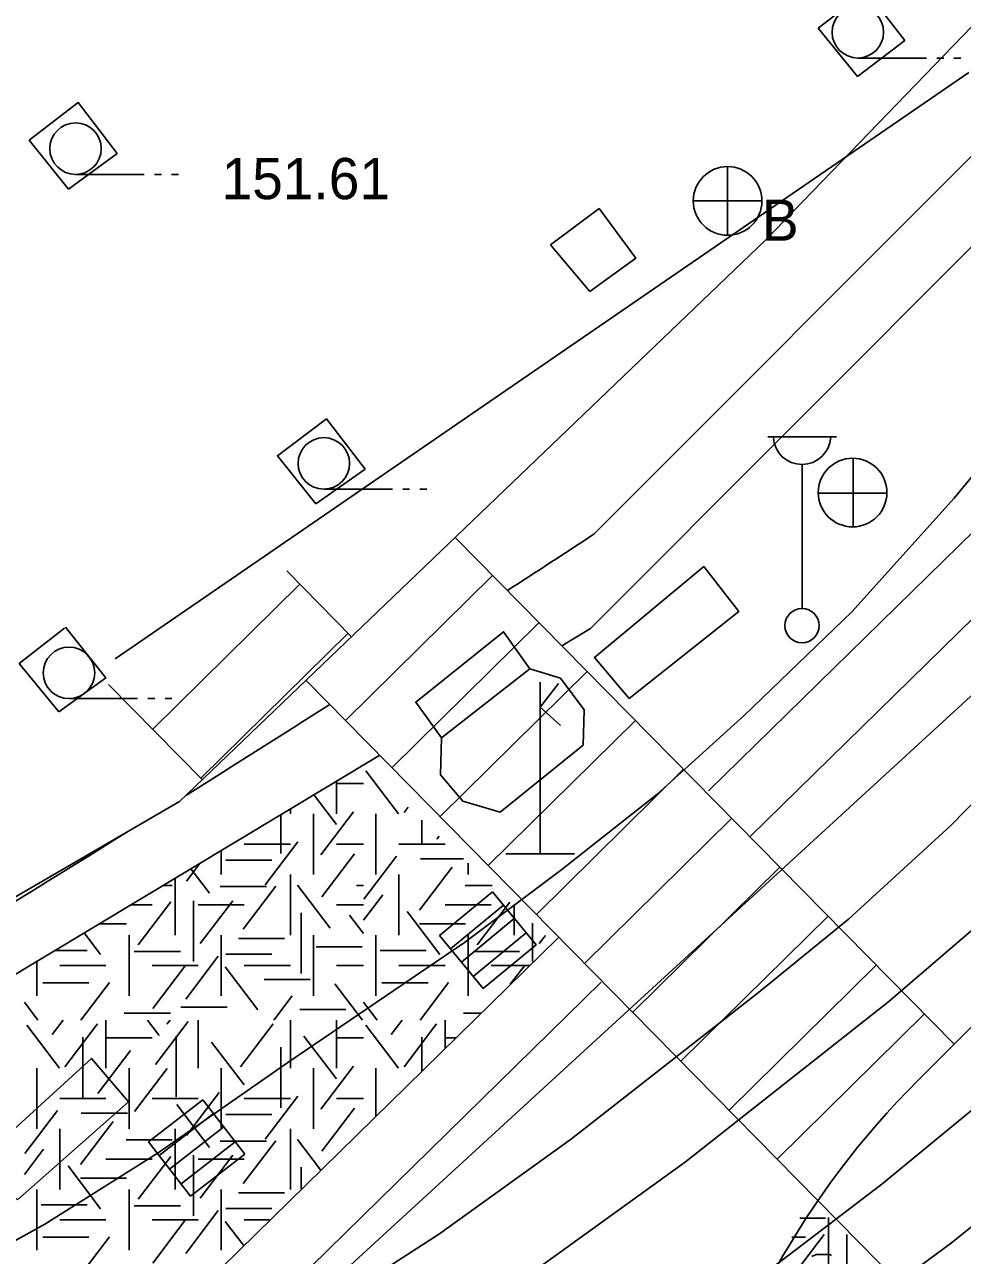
# Model space of a CAD drawing. Extents: x 419101 to 420177, y 4451541 to 4452254.
# Drawn here: x 420097.06 to 420124.39, y 4451892.61 to 4451928.46 of the extents above; entities that cross this region are included whole.
import ezdxf

# ---------------------------------------------------------------- set-up
doc = ezdxf.new("R2010")
doc.units = 0
for name, color, linetype in [('3_HALİHAZIR', 7, 'Continuous'), ('Level 3', 7, 'Continuous'), ('Level 41', 7, 'Continuous'), ('Level 60', 7, 'Continuous'), ('Level 62', 7, 'Continuous')]:
    doc.layers.add(name, color=color, linetype=linetype)

msp = doc.modelspace()

# ---------------------------------------------------------------- linework, layer by layer
at = {"layer": '3_HALİHAZIR'}
for p, q in [((420121.341, 4451927.483), (420123.341, 4451927.483)), ((420123.641, 4451927.483), (420123.841, 4451927.483)), ((420124.141, 4451927.483), (420124.341, 4451927.483)), ((420098.547, 4451924.094), (420100.547, 4451924.094)), ((420100.847, 4451924.094), (420101.047, 4451924.094)), ((420101.347, 4451924.094), (420101.547, 4451924.094)), ((420117.546, 4451924.321), (420117.546, 4451922.321)), ((420116.546, 4451923.321), (420118.546, 4451923.321)), ((420118.714, 4451916.451), (420120.714, 4451916.451)), ((420121.201, 4451913.819), (420121.201, 4451915.819)), ((420119.714, 4451911.45), (420119.714, 4451915.643)), ((420105.781, 4451914.925), (420107.781, 4451914.925)), ((420108.081, 4451914.925), (420108.281, 4451914.925)), ((420108.581, 4451914.925), (420108.781, 4451914.925)), ((420120.181, 4451914.809), (420122.181, 4451914.809)), ((420112.084, 4451904.304), (420112.084, 4451909.304)), ((420112.614, 4451909.26), (420112.084, 4451908.58)), ((420098.356, 4451908.824), (420100.356, 4451908.824)), ((420100.656, 4451908.824), (420100.856, 4451908.824)), ((420101.156, 4451908.824), (420101.356, 4451908.824)), ((420112.084, 4451908.58), (420112.676, 4451908.045)), ((420111.084, 4451904.304), (420113.084, 4451904.304)), ((420110.695, 4451903.195), (420109.152, 4451901.922)), ((420110.695, 4451903.195), (420109.152, 4451901.922)), ((420111.967, 4451901.652), (420110.695, 4451903.195)), ((420111.967, 4451901.652), (420110.695, 4451903.195)), ((420109.473, 4451901.533), (420111.016, 4451902.806)), ((420109.788, 4451901.151), (420111.331, 4451902.424)), ((420109.152, 4451901.922), (420110.424, 4451900.379)), ((420109.152, 4451901.922), (420110.424, 4451900.379)), ((420110.136, 4451900.728), (420111.679, 4451902.001)), ((420110.424, 4451900.379), (420111.967, 4451901.652)), ((420110.424, 4451900.379), (420111.967, 4451901.652)), ((420102.253, 4451897.137), (420100.672, 4451895.912)), ((420102.253, 4451897.137), (420100.672, 4451895.912)), ((420103.478, 4451895.556), (420102.253, 4451897.137)), ((420103.478, 4451895.556), (420102.253, 4451897.137)), ((420100.981, 4451895.513), (420102.562, 4451896.738)), ((420101.285, 4451895.122), (420102.866, 4451896.347)), ((420100.672, 4451895.912), (420101.897, 4451894.331)), ((420100.672, 4451895.912), (420101.897, 4451894.331)), ((420101.62, 4451894.689), (420103.201, 4451895.914)), ((420101.897, 4451894.331), (420103.478, 4451895.556)), ((420101.897, 4451894.331), (420103.478, 4451895.556))]:
    msp.add_line(p, q, dxfattribs=at)
for points in [[(420109.881, 4451901.723), (420112.673, 4451903.817), (420115.48, 4451906.029), (420118.037, 4451908.34), (420121.165, 4451911.354), (420124.15, 4451914.666), (420127.49, 4451918.709), (420129.987, 4451922.042), (420131.766, 4451924.801), (420133.668, 4451927.897), (420136.388, 4451933.25), (420137.865, 4451936.74), (420138.841, 4451939.389), (420140.268, 4451944.027), (420141.284, 4451948.041), (420142.127, 4451951.954), (420142.797, 4451956.987), (420142.956, 4451961.259), (420142.954, 4451964.951), (420142.292, 4451973.636), (420141.937, 4451976.738), (420141.494, 4451979.232), (420140.628, 4451983.248), (420139.406, 4451987.379)], [(420120.181, 4451928.353), (420121.595, 4451929.444), (420122.709, 4451927.997)], [(420121.334, 4451926.942), (420120.181, 4451928.353)], [(420122.709, 4451927.997), (420121.334, 4451926.942)], [(420097.194, 4451925.092), (420098.627, 4451926.187), (420099.763, 4451924.706)], [(420091.598, 4451882.743), (420096.193, 4451885.242), (420100.367, 4451887.664), (420103.794, 4451889.777), (420109.12, 4451893.217), (420112.999, 4451896.006), (420118.493, 4451900.305), (420121.069, 4451902.398), (420124.048, 4451905.133), (420127.016, 4451908.155), (420129.278, 4451910.512), (420131.422, 4451913.052), (420133.75, 4451916.074), (420136.398, 4451920.075), (420137.691, 4451922.079), (420139.895, 4451926.034)], [(420098.341, 4451923.663), (420097.194, 4451925.092)], [(420099.763, 4451924.706), (420098.341, 4451923.663)], [(420112.381, 4451922.043), (420113.799, 4451923.096), (420114.875, 4451921.655), (420113.531, 4451920.679)], [(420113.531, 4451920.679), (420112.381, 4451922.043)], [(420105.548, 4451914.494), (420104.429, 4451915.898), (420105.856, 4451916.97), (420106.983, 4451915.508)], [(420106.983, 4451915.508), (420105.548, 4451914.494)], [(420098.062, 4451908.435), (420096.906, 4451909.845), (420098.228, 4451910.873)], [(420098.257, 4451910.905), (420099.425, 4451909.428), (420098.062, 4451908.435)], [(420107.794, 4451884.508), (420112.858, 4451887.97), (420116.229, 4451890.301), (420119.137, 4451892.464), (420122.037, 4451894.68), (420124.721, 4451896.882), (420127.529, 4451899.355), (420130.579, 4451902.322), (420132.728, 4451904.66), (420136.126, 4451908.52)], [(420125.392, 4451902.706), (420122.245, 4451900.007), (420116.321, 4451895.332), (420110.701, 4451891.284)], [(420019.749, 4451866.699), (420043.099, 4451872.649), (420052.006, 4451874.842), (420057.194, 4451876.117), (420062.402, 4451877.65), (420066.171, 4451878.88), (420071.798, 4451880.972), (420075.639, 4451882.461), (420080.907, 4451884.743), (420087.223, 4451887.805), (420091.218, 4451889.941), (420097.649, 4451893.519), (420100.952, 4451895.591), (420104.734, 4451898.224), (420109.881, 4451901.723)], [(420127.019, 4451895.345), (420124.07, 4451892.976), (420119.203, 4451889.384)]]:
    msp.add_lwpolyline(points, dxfattribs=at)
for points in [[(420114.68, 4451908.83), (420113.665, 4451910.025), (420116.852, 4451912.671), (420117.875, 4451911.362)], [(420111.788, 4451909.69), (420109.211, 4451907.684), (420108.457, 4451908.723), (420111.018, 4451910.771)], [(420109.211, 4451907.684), (420111.788, 4451909.69), (420112.673, 4451909.416), (420113.371, 4451908.502), (420113.336, 4451907.471), (420110.92, 4451905.519), (420109.827, 4451905.84), (420109.179, 4451906.601)], [(420096.855, 4451894.222), (420095.74, 4451895.366), (420099.012, 4451898.346), (420100.093, 4451897.081)]]:
    msp.add_lwpolyline(points, close=True, dxfattribs=at)
for centre, radius in [((420121.341, 4451928.233), 0.75), ((420098.547, 4451924.844), 0.75), ((420117.546, 4451923.321), 1), ((420105.781, 4451915.675), 0.75), ((420121.186, 4451914.827), 1), ((420119.714, 4451910.95), 0.5), ((420098.356, 4451909.574), 0.75)]:
    msp.add_circle(centre, radius, dxfattribs=at)
msp.add_arc((420119.714, 4451916.48), 0.837, 183.298, 356.9072, dxfattribs=at)
at = {"layer": 'Level 3'}
msp.add_lwpolyline([(420119.998, 4451892.578), (420120.128, 4451892.63), (420120.232, 4451892.63), (420120.309, 4451892.63), (420120.361, 4451892.63), (420120.439, 4451892.63), (420120.491, 4451892.63), (420120.517, 4451892.63), (420120.569, 4451892.604)], dxfattribs=at)
at = {"layer": 'Level 41'}
for p, q in [((420107.958, 4451905.472), (420107.009, 4451906.722)), ((420106.149, 4451906.399), (420106.149, 4451905.472)), ((420106.149, 4451906.399), (420106.149, 4451905.472)), ((420106.149, 4451906.356), (420106.937, 4451906.356)), ((420106.15, 4451905.156), (420105.5, 4451906.011)), ((420104.524, 4451905.428), (420104.524, 4451904.315)), ((420104.806, 4451905.596), (420104.806, 4451905.472)), ((420105.478, 4451905.472), (420105.478, 4451903.705)), ((420105.478, 4451905.472), (420105.478, 4451903.705)), ((420105.698, 4451904.279), (420106.647, 4451905.529)), ((420107.299, 4451903.705), (420107.299, 4451905.472)), ((420108.118, 4451905.507), (420108.235, 4451905.661)), ((420108.638, 4451905.285), (420108.638, 4451904.601)), ((420109.078, 4451904.735), (420109.14, 4451904.817)), ((420102.792, 4451904.393), (420102.792, 4451903.705)), ((420103.463, 4451904.588), (420104.806, 4451904.588)), ((420104.073, 4451903.404), (420105.022, 4451904.654)), ((420106.149, 4451904.588), (420106.937, 4451904.588)), ((420107.97, 4451904.588), (420109.313, 4451904.588)), ((420101.782, 4451903.509), (420102.173, 4451904.023)), ((420102.923, 4451904.118), (420104.266, 4451904.118)), ((420105.724, 4451903.053), (420106.674, 4451904.302)), ((420106.947, 4451902.984), (420107.896, 4451904.233)), ((420108.594, 4451904.154), (420109.852, 4451904.154)), ((420109.985, 4451904.03), (420109.985, 4451903.705)), ((420102.448, 4451903.159), (420101.91, 4451903.866)), ((420104.806, 4451903.705), (420104.806, 4451901.938)), ((420107.97, 4451903.705), (420107.97, 4451901.938)), ((420108.572, 4451902.667), (420109.521, 4451903.917)), ((420101.099, 4451903.381), (420101.364, 4451903.381)), ((420101.449, 4451903.59), (420101.449, 4451901.938)), ((420102.763, 4451903.348), (420104.106, 4451903.348)), ((420103.433, 4451902.107), (420104.383, 4451903.357)), ((420105.963, 4451902.141), (420105.014, 4451903.39)), ((420106.733, 4451903.381), (420106.937, 4451903.381)), ((420109.9, 4451903.381), (420110.682, 4451903.381)), ((420100.37, 4451901.651), (420101.32, 4451902.901)), ((420101.981, 4451902.933), (420101.981, 4451901.165)), ((420102.181, 4451901.687), (420103.13, 4451902.936)), ((420106.937, 4451902.375), (420107.496, 4451903.111)), ((420110.249, 4451901.651), (420111.198, 4451902.9)), ((420100.162, 4451902.821), (420100.777, 4451902.821)), ((420102.12, 4451902.821), (420103.463, 4451902.821)), ((420105.124, 4451902.583), (420105.124, 4451900.815)), ((420106.149, 4451902.821), (420106.937, 4451902.821)), ((420109.157, 4451901.37), (420108.208, 4451902.62)), ((420109.313, 4451902.821), (420110.656, 4451902.821)), ((420111.328, 4451902.779), (420111.328, 4451901.938)), ((420099.225, 4451902.261), (420100.031, 4451902.261)), ((420106.937, 4451901.981), (420106.531, 4451902.515)), ((420108.567, 4451902.261), (420109.91, 4451902.261)), ((420111.86, 4451902.283), (420111.86, 4451901.165)), ((420099.278, 4451901.37), (420098.796, 4451902.005)), ((420100.106, 4451900.17), (420100.106, 4451901.938)), ((420102.792, 4451900.17), (420102.792, 4451901.938)), ((420103.297, 4451901.84), (420104.64, 4451901.84)), ((420105.478, 4451900.17), (420105.478, 4451901.938)), ((420107.299, 4451900.17), (420107.299, 4451901.938)), ((420109.985, 4451900.17), (420109.985, 4451901.938)), ((420112.06, 4451901.687), (420112.242, 4451901.927)), ((420097.933, 4451901.489), (420098.886, 4451901.489)), ((420100.26, 4451901.455), (420101.603, 4451901.455)), ((420105.56, 4451901.595), (420106.903, 4451901.595)), ((420107.422, 4451901.489), (420108.765, 4451901.489)), ((420110.139, 4451901.455), (420111.482, 4451901.455)), ((420097.42, 4451900.17), (420097.42, 4451901.182)), ((420101.756, 4451900.073), (420102.705, 4451901.323)), ((420102.923, 4451901.384), (420104.266, 4451901.384)), ((420098.091, 4451901.054), (420099.434, 4451901.054)), ((420100.777, 4451901.054), (420102.12, 4451901.054)), ((420100.796, 4451899.794), (420101.745, 4451901.043)), ((420103.859, 4451899.759), (420102.909, 4451901.008)), ((420103.463, 4451901.054), (420104.806, 4451901.054)), ((420106.149, 4451901.054), (420106.937, 4451901.054)), ((420107.97, 4451901.054), (420109.313, 4451901.054)), ((420110.656, 4451901.054), (420111.777, 4451901.054)), ((420111.215, 4451900.505), (420111.624, 4451901.043)), ((420097.597, 4451900.543), (420098.939, 4451900.543)), ((420098.705, 4451899.461), (420099.534, 4451900.552)), ((420104.042, 4451900.647), (420105.385, 4451900.647)), ((420106.908, 4451899.461), (420106.106, 4451900.517)), ((420107.476, 4451900.543), (420108.818, 4451900.543)), ((420108.584, 4451899.461), (420109.413, 4451900.552)), ((420104.325, 4451899.461), (420104.862, 4451900.167)), ((420097.452, 4451899.461), (420097.058, 4451899.979)), ((420099.967, 4451899.667), (420101.31, 4451899.667)), ((420101.619, 4451899.842), (420102.962, 4451899.842)), ((420105.081, 4451899.773), (420106.424, 4451899.773)), ((420107.331, 4451899.461), (420106.937, 4451899.979)), ((420109.846, 4451899.667), (420110.358, 4451899.667)), ((420098.079, 4451898.063), (420097.13, 4451899.313)), ((420097.868, 4451899.044), (420098.185, 4451899.461)), ((420098.239, 4451898.098), (420099.188, 4451899.348)), ((420099.434, 4451899.461), (420099.434, 4451898.063)), ((420100.983, 4451899.009), (420100.639, 4451899.461)), ((420100.876, 4451898.167), (420101.826, 4451899.417)), ((420101.209, 4451899.341), (420101.3, 4451899.461)), ((420102.12, 4451899.461), (420102.12, 4451898.063)), ((420103.353, 4451898.098), (420104.302, 4451899.348)), ((420104.806, 4451899.461), (420104.806, 4451898.063)), ((420106.149, 4451899.461), (420106.149, 4451898.063)), ((420106.149, 4451899.461), (420106.149, 4451898.063)), ((420107.958, 4451898.063), (420107.009, 4451899.313)), ((420107.747, 4451899.044), (420108.064, 4451899.461)), ((420108.118, 4451898.098), (420109.067, 4451899.348)), ((420109.313, 4451899.461), (420109.313, 4451898.645)), ((420098.759, 4451898.959), (420098.759, 4451897.192)), ((420099.434, 4451898.947), (420100.777, 4451898.947)), ((420101.476, 4451898.994), (420101.476, 4451897.227)), ((420106.15, 4451897.747), (420105.201, 4451898.996)), ((420106.149, 4451898.947), (420106.937, 4451898.947)), ((420108.638, 4451898.959), (420108.638, 4451897.985)), ((420109.313, 4451898.947), (420109.622, 4451898.947)), ((420103.46, 4451897.572), (420102.511, 4451898.821)), ((420104.524, 4451898.673), (420104.524, 4451896.906)), ((420099.199, 4451897.326), (420100.148, 4451898.576)), ((420097.42, 4451896.296), (420097.42, 4451898.063)), ((420100.106, 4451898.063), (420100.106, 4451896.296)), ((420100.265, 4451896.801), (420101.214, 4451898.051)), ((420102.792, 4451898.063), (420102.792, 4451896.296)), ((420105.478, 4451898.063), (420105.478, 4451896.296)), ((420105.478, 4451898.063), (420105.478, 4451896.296)), ((420105.698, 4451896.87), (420106.647, 4451898.12)), ((420107.299, 4451896.676), (420107.299, 4451898.063)), ((420098.091, 4451897.179), (420099.434, 4451897.179)), ((420100.777, 4451897.179), (420102.12, 4451897.179)), ((420101.782, 4451896.1), (420102.733, 4451897.349)), ((420103.463, 4451897.179), (420104.806, 4451897.179)), ((420104.073, 4451895.995), (420105.022, 4451897.245)), ((420106.149, 4451897.179), (420106.937, 4451897.179)), ((420097.068, 4451895.575), (420098.017, 4451896.824)), ((420102.448, 4451895.75), (420101.498, 4451896.999)), ((420105.724, 4451895.644), (420106.674, 4451896.893)), ((420098.693, 4451895.258), (420099.642, 4451896.508)), ((420098.715, 4451896.745), (420100.058, 4451896.745)), ((420102.923, 4451896.709), (420104.266, 4451896.709)), ((420098.091, 4451896.296), (420098.091, 4451894.529)), ((420101.449, 4451896.296), (420101.449, 4451894.529)), ((420104.806, 4451896.296), (420104.806, 4451894.529)), ((420100.021, 4451895.972), (420101.364, 4451895.972)), ((420102.763, 4451895.939), (420104.106, 4451895.939)), ((420103.433, 4451894.698), (420104.383, 4451895.948)), ((420105.685, 4451895.098), (420105.014, 4451895.981)), ((420097.058, 4451894.966), (420097.617, 4451895.702)), ((420099.434, 4451895.412), (420100.777, 4451895.412)), ((420100.37, 4451894.242), (420101.32, 4451895.492)), ((420101.981, 4451895.524), (420101.981, 4451893.756)), ((420102.12, 4451895.412), (420103.463, 4451895.412)), ((420102.181, 4451894.278), (420103.13, 4451895.527)), ((420099.278, 4451893.961), (420098.329, 4451895.211)), ((420105.124, 4451895.174), (420105.124, 4451894.55)), ((420098.688, 4451894.852), (420100.031, 4451894.852)), ((420097.42, 4451892.761), (420097.42, 4451894.529)), ((420100.106, 4451892.761), (420100.106, 4451894.529)), ((420102.792, 4451892.761), (420102.792, 4451894.529)), ((420103.297, 4451894.431), (420104.64, 4451894.431)), ((420097.543, 4451894.08), (420098.886, 4451894.08)), ((420100.26, 4451894.046), (420101.603, 4451894.046)), ((420102.923, 4451893.975), (420104.266, 4451893.975)), ((420098.091, 4451893.645), (420099.434, 4451893.645)), ((420100.777, 4451893.645), (420102.12, 4451893.645)), ((420100.796, 4451892.385), (420101.745, 4451893.634)), ((420101.756, 4451892.664), (420102.705, 4451893.914)), ((420103.439, 4451892.902), (420102.909, 4451893.599)), ((420103.463, 4451893.645), (420104.199, 4451893.645)), ((420119.653, 4451893.696), (420120.4, 4451893.696)), ((420120.485, 4451893.711), (420120.485, 4451892.253)), ((420119.406, 4451891.966), (420120.356, 4451893.216)), ((420121.017, 4451893.214), (420121.017, 4451891.48)), ((420097.597, 4451893.134), (420098.939, 4451893.134)), ((420098.705, 4451892.052), (420099.534, 4451893.143)), ((420119.419, 4451893.136), (420119.813, 4451893.136))]:
    msp.add_line(p, q, dxfattribs=at)
at = {"layer": 'Level 60'}
for p, q in [((420099.702, 4451909.984), (420124.575, 4451927.06)), ((420132.554, 4451916.163), (420101.457, 4451887.652))]:
    msp.add_line(p, q, dxfattribs=at)
msp.add_lwpolyline([(420142.427, 4451991.503), (420143.381, 4451989.115), (420142.654, 4451964.019), (420139.382, 4451943.65), (420118.662, 4451922.191), (420101.577, 4451905.823), (420079.039, 4451892.729), (420044.868, 4451873.088), (420028.336, 4451864.584)], dxfattribs=at)
at = {"layer": 'Level 62'}
for p, q in [((420113.662, 4451913.62), (420133.073, 4451933.058)), ((420113.548, 4451910.864), (420135.114, 4451932.46)), ((420113.548, 4451910.864), (420135.114, 4451932.46)), ((420113.548, 4451910.864), (420135.114, 4451932.46)), ((420118.201, 4451904.808), (420142.103, 4451928.204)), ((420116.987, 4451906.14), (420138.918, 4451927.607)), ((420116.987, 4451906.14), (420138.918, 4451927.607)), ((420116.987, 4451906.14), (420138.918, 4451927.607)), ((420123.089, 4451897.705), (420146.589, 4451921.237)), ((420109.61, 4451913.519), (420124.146, 4451898.764)), ((420109.61, 4451913.519), (420124.146, 4451898.764)), ((420109.61, 4451913.519), (420124.146, 4451898.764)), ((420104.704, 4451912.543), (420106.591, 4451910.627)), ((420106.41, 4451908.188), (420110.7, 4451912.413)), ((420106.41, 4451908.188), (420110.7, 4451912.413)), ((420106.41, 4451908.188), (420110.7, 4451912.413)), ((420100.796, 4451907.931), (420105.085, 4451912.156)), ((420107.764, 4451906.813), (420112.053, 4451911.039)), ((420107.764, 4451906.813), (420112.053, 4451911.039)), ((420107.764, 4451906.813), (420112.053, 4451911.039)), ((420112.714, 4451910.363), (420113.548, 4451910.864)), ((420112.714, 4451910.363), (420113.548, 4451910.864)), ((420112.714, 4451910.363), (420113.548, 4451910.864)), ((420102.2, 4451906.506), (420106.489, 4451910.731)), ((420105.262, 4451909.353), (420124.969, 4451889.344)), ((420109.168, 4451905.388), (420113.457, 4451909.614)), ((420109.168, 4451905.388), (420113.457, 4451909.614)), ((420109.168, 4451905.388), (420113.457, 4451909.614)), ((420099.507, 4451909.24), (420102.243, 4451906.462)), ((420110.571, 4451903.963), (420114.861, 4451908.19)), ((420110.571, 4451903.963), (420114.861, 4451908.19)), ((420110.571, 4451903.963), (420114.861, 4451908.19)), ((420051.806, 4451873.755), (420107.409, 4451907.174)), ((420051.806, 4451873.755), (420107.409, 4451907.174)), ((420051.806, 4451873.755), (420107.409, 4451907.174)), ((420111.974, 4451902.538), (420116.264, 4451906.765)), ((420111.974, 4451902.538), (420116.264, 4451906.765)), ((420111.974, 4451902.538), (420116.264, 4451906.765)), ((420113.378, 4451901.113), (420117.668, 4451905.34)), ((420113.378, 4451901.113), (420117.668, 4451905.34)), ((420113.378, 4451901.113), (420117.668, 4451905.34)), ((420114.782, 4451899.688), (420119.072, 4451903.915)), ((420114.782, 4451899.688), (420119.072, 4451903.915)), ((420114.782, 4451899.688), (420119.072, 4451903.915)), ((420116.184, 4451898.264), (420120.475, 4451902.491)), ((420116.184, 4451898.264), (420120.475, 4451902.491)), ((420116.184, 4451898.264), (420120.475, 4451902.491)), ((420078.313, 4451868.283), (420112.612, 4451901.857)), ((420078.313, 4451868.283), (420112.612, 4451901.857)), ((420078.313, 4451868.283), (420112.612, 4451901.857)), ((420117.588, 4451896.838), (420121.879, 4451901.065)), ((420117.588, 4451896.838), (420121.879, 4451901.065)), ((420117.588, 4451896.838), (420121.879, 4451901.065)), ((420078.739, 4451866.181), (420113.864, 4451900.562)), ((420118.991, 4451895.414), (420123.282, 4451899.641)), ((420118.991, 4451895.414), (420123.282, 4451899.641)), ((420118.991, 4451895.414), (420123.282, 4451899.641))]:
    msp.add_line(p, q, dxfattribs=at)
for centre, radius, start, end in [((419719.093, 4452517.183), 721.092, 302.934169, 303.173989), ((419719.093, 4452517.183), 721.092, 302.934169, 303.173989), ((419719.093, 4452517.183), 721.092, 302.934169, 303.173989), ((419719.093, 4452517.183), 721.092, 302.053022, 302.445258), ((419719.093, 4452517.183), 721.092, 300.702678, 301.899717), ((420140.779, 4451880.039), 25, 135.0392, 260.3049)]:
    msp.add_arc(centre, radius, start, end, dxfattribs=at)

# ---------------------------------------------------------------- texts
at = {"layer": '3_HALİHAZIR'}
msp.add_text('151.61 ', height=1.2, rotation=359.9971, dxfattribs=at).set_placement((420102.802, 4451923.371))
msp.add_text('B', height=1.2, dxfattribs=at).set_placement((420118.546, 4451922.159))

doc.saveas('drawing.dxf')
